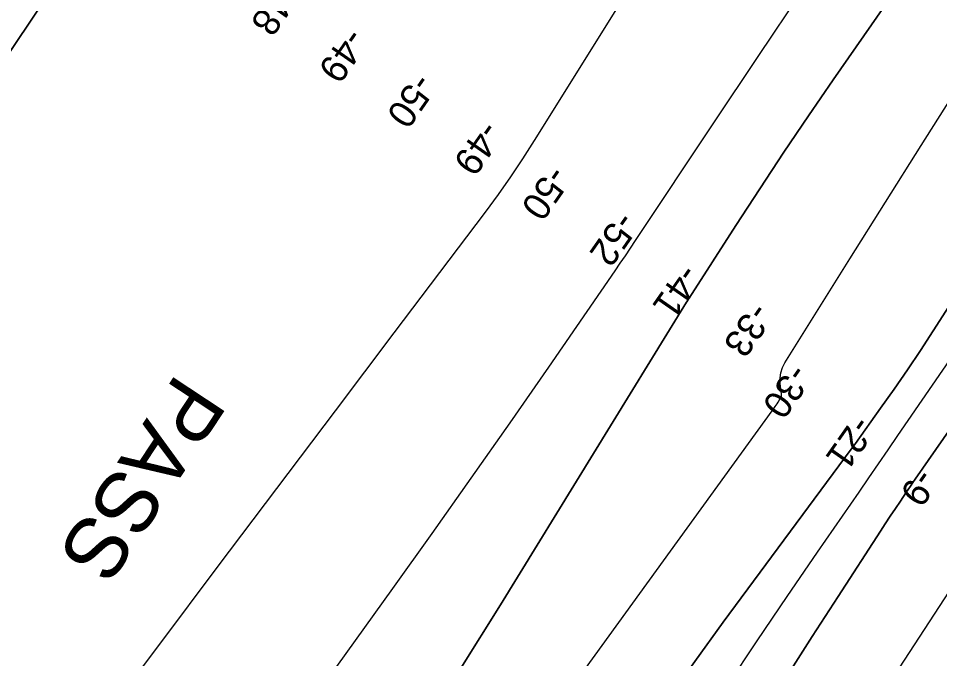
# Model space of a CAD drawing. Extents: x 3905714 to 3926767, y 183354 to 205755.
# Drawn here: x 3917902 to 3919029, y 194998 to 195782 of the extents above; entities that cross this region are included whole.
import ezdxf

# ---------------------------------------------------------------- set-up
doc = ezdxf.new("R2010")
doc.units = 0
for name, color, linetype in [('V-RIVR-IDEN', 7, 'Continuous'), ('V-RIVR-RANG', 7, 'Continuous'), ('V-TOPO-DPTH', 7, 'Continuous'), ('V-TOPO-MAJR', 7, 'Continuous'), ('V-TOPO-MINR', 7, 'Continuous')]:
    doc.layers.add(name, color=color, linetype=linetype)

msp = doc.modelspace()

# ---------------------------------------------------------------- linework, layer by layer
at = {"layer": 'V-TOPO-DPTH'}
for points in [[(3919775.7, 196926.7), (3919307.1, 196291.8), (3919298.3, 196279.8), (3919289.6, 196267.8), (3919281, 196255.7), (3919272.5, 196243.6), (3918899.1, 195707.1), (3918868.8, 195662.9), (3918838.7, 195618.6), (3918809.2, 195573.8), (3918779.9, 195528.9), (3918722.8, 195440), (3918722.4, 195439.3), (3918720, 195435.4), (3918719.6, 195434.8), (3918491.6, 195064.2), (3918443.1, 194986.6)], [(3919775.7, 196926.7), (3919307.1, 196291.8), (3919298.3, 196279.8), (3919289.6, 196267.8), (3919281, 196255.7), (3919272.5, 196243.6), (3918899.1, 195707.1), (3918868.8, 195662.9), (3918838.7, 195618.6), (3918809.2, 195573.8), (3918779.9, 195528.9), (3918722.8, 195440), (3918722.4, 195439.3), (3918720, 195435.4), (3918719.6, 195434.8), (3918491.6, 195064.2), (3918443.1, 194986.6)], [(3917510.1, 195173.4), (3917990.9, 195890.8), (3918002.4, 195907.8), (3918014, 195924.8), (3918025.7, 195941.7), (3918037.4, 195958.5), (3918081.9, 196021.7), (3918116, 196070), (3918150.1, 196118.4), (3918184.2, 196166.7), (3918218.3, 196215), (3918585.4, 196735.1), (3918587, 196737.4), (3918588.6, 196739.7), (3918590.2, 196742), (3918591.8, 196744.4), (3918593.3, 196746.7), (3918594.9, 196749), (3918596.4, 196751.4), (3918598, 196753.7), (3918651.7, 196834.5), (3918680.3, 196877.2)], [(3917510.1, 195173.4), (3917990.9, 195890.8), (3918002.4, 195907.8), (3918014, 195924.8), (3918025.7, 195941.7), (3918037.4, 195958.5), (3918081.9, 196021.7), (3918116, 196070), (3918150.1, 196118.4), (3918184.2, 196166.7), (3918218.3, 196215), (3918585.4, 196735.1), (3918587, 196737.4), (3918588.6, 196739.7), (3918590.2, 196742), (3918591.8, 196744.4), (3918593.3, 196746.7), (3918594.9, 196749), (3918596.4, 196751.4), (3918598, 196753.7), (3918651.7, 196834.5), (3918680.3, 196877.2)], [(3918694.8, 194946.5), (3918764.3, 195042.9), (3918921.1, 195254.8), (3918923.7, 195258.4), (3918926.3, 195262), (3918957, 195304.9), (3918973.5, 195328.3), (3918989.8, 195351.9), (3919005.7, 195375.7), (3919021.3, 195399.6), (3919475.1, 196105.2), (3919476.4, 196107.2), (3919477.7, 196109.2), (3919480.2, 196113.3), (3919482.7, 196117.3), (3919485.6, 196121.1), (3919880.3, 196618.6), (3919907.8, 196653.2), (3919935.4, 196687.8), (3919963, 196722.3), (3919990.6, 196756.7), (3920044.9, 196824.2)], [(3920044.9, 196824.2), (3919990.6, 196756.7), (3919963, 196722.3), (3919935.4, 196687.8), (3919907.8, 196653.2), (3919880.3, 196618.6), (3919485.6, 196121.1), (3919482.7, 196117.3), (3919480.2, 196113.3), (3919477.7, 196109.2), (3919476.4, 196107.2), (3919475.1, 196105.2), (3919021.3, 195399.6), (3919005.7, 195375.7), (3918989.8, 195351.9), (3918973.5, 195328.3), (3918957, 195304.9), (3918926.3, 195262), (3918923.7, 195258.4), (3918921.1, 195254.8), (3918764.3, 195042.9), (3918694.8, 194946.5)], [(3918283.7, 194555.3), (3918824.3, 195301.9), (3918825.5, 195303.6), (3918828, 195307.1), (3918830.4, 195310.5), (3918831.5, 195312.3), (3918833.6, 195316), (3918835.7, 195319.9), (3918835.8, 195320.6), (3918835.6, 195322.1), (3918835.6, 195322.4), (3918834.1, 195335.4), (3918834, 195342.1), (3918834.8, 195348.5), (3918836.9, 195354.7), (3918839.8, 195360.7), (3918919.4, 195488), (3918962.9, 195557.4), (3919006.5, 195626.7), (3919050.3, 195695.9)], [(3918283.7, 194555.3), (3918824.3, 195301.9), (3918825.5, 195303.6), (3918828, 195307.1), (3918830.4, 195310.5), (3918831.5, 195312.3), (3918833.6, 195316), (3918835.7, 195319.9), (3918835.8, 195320.6), (3918835.6, 195322.1), (3918835.6, 195322.4), (3918834.1, 195335.4), (3918834, 195342.1), (3918834.8, 195348.5), (3918836.9, 195354.7), (3918839.8, 195360.7), (3918919.4, 195488), (3918962.9, 195557.4), (3919006.5, 195626.7), (3919050.3, 195695.9)], [(3919059.4, 195304.4), (3918999.5, 195218.1), (3918996.6, 195213.9), (3918993.7, 195209.6), (3918990.8, 195205.4), (3918987.9, 195201.2), (3918981.2, 195191.3), (3918975.1, 195182.1), (3918968.9, 195172.8), (3918962.8, 195163.6), (3918956.8, 195154.3), (3918905.2, 195074.5), (3918873.4, 195025.3), (3918841.7, 194976.1)]]:
    msp.add_lwpolyline(points, dxfattribs=at)
at = {"layer": 'V-TOPO-MAJR'}
for points in [[(3918106.6, 194731.1), (3918360, 195084.2), (3918408.1, 195151.6), (3918455.9, 195219.3), (3918503.4, 195287.2), (3918550.7, 195355.3), (3918632, 195473.3), (3918638.4, 195482.5), (3918644.7, 195491.8), (3918650.9, 195501), (3918657.1, 195510.3), (3918752.8, 195654.4), (3918807, 195735.6), (3918861.3, 195816.8), (3918915.9, 195897.7), (3918970.7, 195978.5), (3919190.7, 196301.9), (3919198.8, 196313.5), (3919207, 196325.1), (3919215.4, 196336.6), (3919223.9, 196347.9), (3919557.5, 196785.3), (3919593.7, 196832.5), (3919630.1, 196879.6)], [(3919033.3, 196445.2), (3919021.1, 196428.8), (3919009.9, 196411.7), (3918931.8, 196280.5), (3918882.1, 196197.3), (3918831.9, 196114.3), (3918781.3, 196031.7), (3918730.3, 195949.2), (3918533.1, 195632.7), (3918518.8, 195610.4), (3918504.1, 195588.3), (3918488.7, 195566.6), (3918473, 195545.2), (3918361.3, 195397.3), (3918289.4, 195302), (3918217.6, 195206.8), (3918145.8, 195111.5), (3918074.1, 195016.2), (3917943.2, 194842)]]:
    msp.add_lwpolyline(points, dxfattribs=at)
at = {"layer": 'V-TOPO-MINR'}
for points in [[(3918443.1, 194986.6), (3918491.6, 195064.2), (3918719.6, 195434.8), (3918720, 195435.4), (3918722.4, 195439.3), (3918722.8, 195440), (3918779.9, 195528.9), (3918809.2, 195573.8), (3918838.7, 195618.6), (3918868.8, 195662.9), (3918899.1, 195707.1), (3919272.5, 196243.6), (3919281, 196255.7), (3919289.6, 196267.8), (3919298.3, 196279.8), (3919307.1, 196291.8), (3919775.7, 196926.7)], [(3918680.3, 196877.2), (3918651.7, 196834.5), (3918598, 196753.7), (3918596.4, 196751.4), (3918594.9, 196749), (3918593.3, 196746.7), (3918591.8, 196744.4), (3918590.2, 196742), (3918588.6, 196739.7), (3918587, 196737.4), (3918585.4, 196735.1), (3918218.3, 196215), (3918184.2, 196166.7), (3918150.1, 196118.4), (3918116, 196070), (3918081.9, 196021.7), (3918037.4, 195958.5), (3918025.7, 195941.7), (3918014, 195924.8), (3918002.4, 195907.8), (3917990.9, 195890.8), (3917510.1, 195173.4)], [(3918694.8, 194946.5), (3918764.3, 195042.9), (3918921.1, 195254.8), (3918923.7, 195258.4), (3918926.3, 195262), (3918957, 195304.9), (3918973.5, 195328.3), (3918989.8, 195351.9), (3919005.7, 195375.7), (3919021.3, 195399.6), (3919475.1, 196105.2), (3919476.4, 196107.2), (3919477.7, 196109.2), (3919480.2, 196113.3), (3919482.7, 196117.3), (3919485.6, 196121.1), (3919880.3, 196618.6), (3919907.8, 196653.2), (3919935.4, 196687.8), (3919963, 196722.3), (3919990.6, 196756.7), (3920044.9, 196824.2)], [(3918769.7, 194965.3), (3918805.9, 195020.2), (3918842.6, 195074.6), (3918879.7, 195128.8), (3918930.6, 195202.4), (3918942.6, 195219.7), (3918954.5, 195236.9), (3918966.4, 195254.2), (3918978.3, 195271.5), (3919283.3, 195714.8), (3919324.1, 195774.8), (3919364.6, 195835), (3919404.5, 195895.6), (3919443.9, 195956.5), (3919521.5, 196077.4), (3919523.6, 196080.6), (3919524.5, 196081.8), (3919525, 196082.4), (3919659.1, 196250.8), (3919726.8, 196335.4), (3919794.7, 196419.9), (3919863, 196504.1), (3919931.5, 196588.1), (3920053.7, 196737.4)], [(3918574.4, 194365), (3919084.1, 195146.6), (3919725.7, 195840), (3919750.7, 195872.5), (3919775.2, 195905.6), (3919798.6, 195939.3), (3919821.5, 195973.4), (3919981.5, 196220.5), (3920027.7, 196295.1), (3920071.7, 196370.9), (3920112.5, 196448.5), (3920151.2, 196527.3), (3920225.3, 196686.6)], [(3918283.7, 194555.3), (3918824.3, 195301.9), (3918825.5, 195303.6), (3918828, 195307.1), (3918830.4, 195310.5), (3918831.5, 195312.3), (3918833.6, 195316), (3918835.7, 195319.9), (3918835.8, 195320.6), (3918835.6, 195322.1), (3918835.6, 195322.4), (3918834.1, 195335.4), (3918834, 195342.1), (3918834.8, 195348.5), (3918836.9, 195354.7), (3918839.8, 195360.7), (3918919.4, 195488), (3918962.9, 195557.4), (3919006.5, 195626.7), (3919050.3, 195695.9)], [(3918841.7, 194976.1), (3918873.4, 195025.3), (3918905.2, 195074.5), (3918956.8, 195154.3), (3918962.8, 195163.6), (3918968.9, 195172.8), (3918975.1, 195182.1), (3918981.2, 195191.3), (3918987.9, 195201.2), (3918990.8, 195205.4), (3918993.7, 195209.6), (3918996.6, 195213.9), (3918999.5, 195218.1), (3919059.4, 195304.4)]]:
    msp.add_lwpolyline(points, dxfattribs=at)

# ---------------------------------------------------------------- texts
at = {"layer": 'V-RIVR-IDEN'}
msp.add_text('PASS', height=75, rotation=236.5511, dxfattribs=at).set_placement((3918095.7, 195349.8))
at = {"layer": 'V-RIVR-RANG'}
for s, rotation, p in [('-48', 235.1406, (3918221.6, 195830.2)), ('-49', 235.1406, (3918304.4, 195772.8)), ('-50', 235.1406, (3918388, 195717.4)), ('-49', 235.1406, (3918469.8, 195659.3)), ('-50', 235.1406, (3918552.6, 195604.4)), ('-52', 235.1406, (3918636.3, 195548)), ('-41', 235.1406, (3918713.5, 195483.7)), ('-33', 235.1406, (3918800.4, 195436.7)), ('-30', 234.9983, (3918848, 195361.6)), ('-21', 234.9983, (3918925.7, 195298.2)), ('-9', 234.9983, (3919002.4, 195233.5))]:
    msp.add_text(s, height=33.5, rotation=rotation, dxfattribs=at).set_placement(p)

doc.saveas('drawing.dxf')
